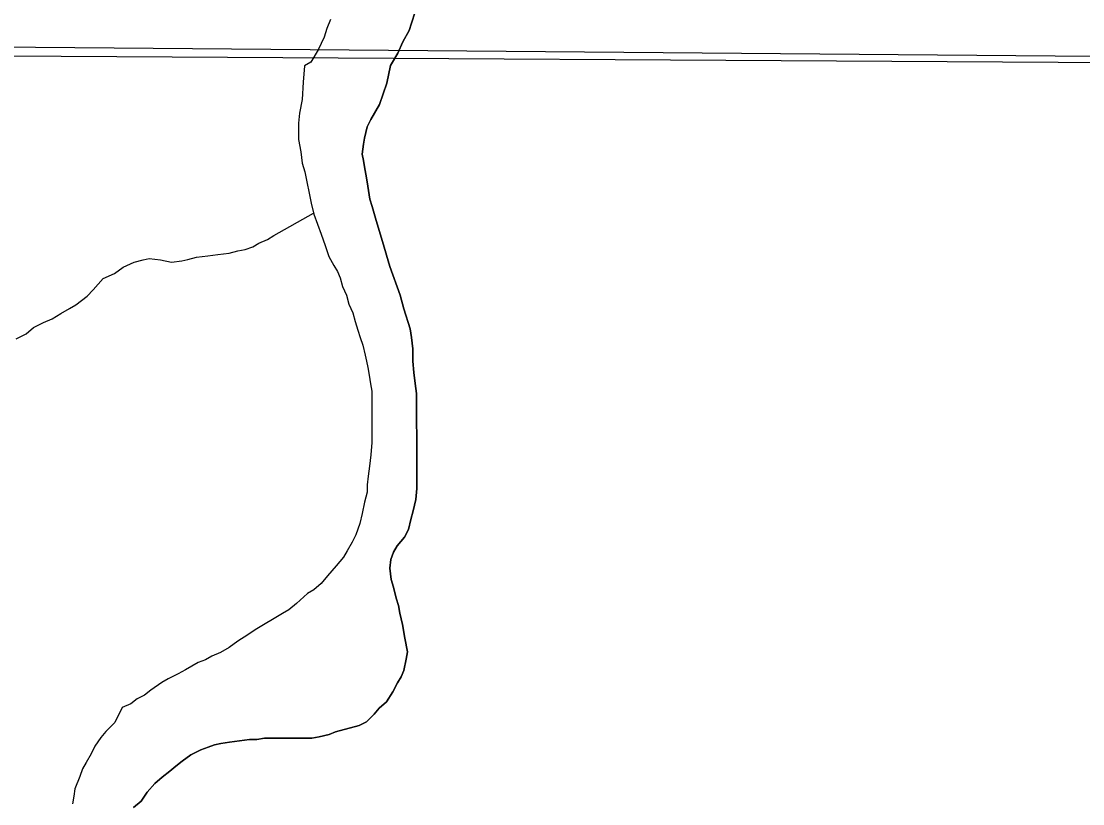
# Model space of a CAD drawing. Extents: x 2010165 to 2382125, y 1060529 to 1407316.
# Drawn here: x 2132997 to 2134705, y 1239645 to 1240904 of the extents above; entities that cross this region are included whole.
import ezdxf

# ---------------------------------------------------------------- set-up
doc = ezdxf.new("R2010")
doc.units = 0
for name, color, linetype in [('GM_X_Corporation', 7, 'Continuous'), ('GM_X_Major_River', 7, 'Continuous'), ('GM_X_Minor_River', 7, 'Continuous'), ('GM_X_Township', 7, 'Continuous')]:
    doc.layers.add(name, color=color, linetype=linetype)

msp = doc.modelspace()

# ---------------------------------------------------------------- linework, layer by layer
at = {"layer": 'GM_X_Corporation'}
msp.add_lwpolyline([(2138194, 1240818), (2132704.5, 1240864.6), (2132680.2, 1238887), (2124751.5, 1238922.2)], dxfattribs=at)
at = {"layer": 'GM_X_Major_River'}
for points in [[(2133631.4, 1240919), (2133625.4, 1240900.9), (2133621.4, 1240888.9), (2133611.4, 1240870.8), (2133603.5, 1240852.7), (2133591.5, 1240832.6), (2133585.6, 1240804.5), (2133573.7, 1240770.3), (2133559.7, 1240746.2), (2133553.7, 1240734.2), (2133549.8, 1240716.1), (2133547.8, 1240706.1), (2133545.9, 1240690), (2133547.9, 1240680), (2133549.9, 1240669.9), (2133552, 1240657.9), (2133554, 1240645.9), (2133556.1, 1240631.8), (2133558.1, 1240617.8), (2133562.2, 1240605.8), (2133568.3, 1240583.7), (2133578.4, 1240549.6), (2133590.6, 1240509.5), (2133606.8, 1240463.4), (2133612.9, 1240441.4), (2133623.1, 1240409.3), (2133625.1, 1240395.3), (2133627.2, 1240377.2), (2133627.3, 1240357.1), (2133629.3, 1240339.1), (2133631.4, 1240321), (2133633.5, 1240305), (2133633.5, 1240288.9), (2133633.6, 1240272.9), (2133633.6, 1240256.8), (2133633.7, 1240238.8), (2133633.7, 1240220.7), (2133633.8, 1240200.6), (2133633.9, 1240172.6), (2133634, 1240152.5), (2133632, 1240134.4), (2133628.1, 1240116.3), (2133624.1, 1240102.3), (2133620.2, 1240086.2), (2133614.2, 1240074.2), (2133602.2, 1240060.1), (2133596.2, 1240050), (2133592.2, 1240038), (2133590.3, 1240023.9), (2133592.4, 1240005.9), (2133596.4, 1239993.8), (2133600.5, 1239975.8), (2133604.5, 1239963.8), (2133606.6, 1239951.7), (2133610.7, 1239933.7), (2133614.8, 1239911.6), (2133618.8, 1239889.6), (2133616.9, 1239877.5), (2133612.9, 1239859.4), (2133608.9, 1239849.4), (2133603, 1239839.4), (2133595, 1239825.3), (2133585, 1239809.2), (2133573, 1239799.1), (2133565, 1239789.1), (2133553, 1239777), (2133541, 1239770.9), (2133502.9, 1239760.8), (2133492.9, 1239756.7), (2133476.8, 1239752.7), (2133464.8, 1239750.6), (2133454.8, 1239750.6), (2133430.7, 1239750.5), (2133420.7, 1239750.5), (2133408.6, 1239750.4), (2133398.6, 1239750.4), (2133388.6, 1239750.4), (2133376.5, 1239748.3), (2133364.5, 1239748.3), (2133348.4, 1239746.2), (2133332.4, 1239744.2), (2133318.4, 1239742.1), (2133308.3, 1239740.1), (2133298.3, 1239736.1), (2133286.3, 1239732), (2133270.2, 1239723.9), (2133256.2, 1239713.8)], [(2133256.2, 1239713.8), (2133270.2, 1239723.9), (2133286.3, 1239732), (2133298.3, 1239736.1), (2133308.3, 1239740.1), (2133318.4, 1239742.1), (2133332.4, 1239744.2), (2133348.4, 1239746.2), (2133364.5, 1239748.3), (2133376.5, 1239748.3), (2133388.6, 1239750.4), (2133398.6, 1239750.4), (2133408.6, 1239750.4), (2133420.7, 1239750.5), (2133430.7, 1239750.5), (2133454.8, 1239750.6), (2133464.8, 1239750.6), (2133476.8, 1239752.7), (2133492.9, 1239756.7), (2133502.9, 1239760.8), (2133541, 1239770.9), (2133553, 1239777), (2133565, 1239789.1), (2133573, 1239799.1), (2133585, 1239809.2), (2133595, 1239825.3), (2133603, 1239839.4), (2133608.9, 1239849.4), (2133612.9, 1239859.4), (2133616.9, 1239877.5), (2133618.8, 1239889.6), (2133614.8, 1239911.6), (2133610.7, 1239933.7), (2133606.6, 1239951.7), (2133604.5, 1239963.8), (2133600.5, 1239975.8), (2133596.4, 1239993.8), (2133592.4, 1240005.9), (2133590.3, 1240023.9), (2133592.2, 1240038), (2133596.2, 1240050), (2133602.2, 1240060.1), (2133614.2, 1240074.2), (2133620.2, 1240086.2), (2133624.1, 1240102.3), (2133628.1, 1240116.3), (2133632, 1240134.4), (2133634, 1240152.5), (2133633.9, 1240172.6), (2133633.8, 1240200.6), (2133633.7, 1240220.7), (2133633.7, 1240238.8), (2133633.6, 1240256.8), (2133633.6, 1240272.9), (2133633.5, 1240288.9), (2133633.5, 1240305), (2133631.4, 1240321), (2133629.3, 1240339.1), (2133627.3, 1240357.1), (2133627.2, 1240377.2), (2133625.1, 1240395.3), (2133623.1, 1240409.3), (2133612.9, 1240441.4), (2133606.8, 1240463.4), (2133590.6, 1240509.5), (2133578.4, 1240549.6), (2133568.3, 1240583.7), (2133562.2, 1240605.8), (2133558.1, 1240617.8), (2133556.1, 1240631.8), (2133554, 1240645.9), (2133552, 1240657.9), (2133549.9, 1240669.9), (2133547.9, 1240680), (2133545.9, 1240690), (2133547.8, 1240706.1), (2133549.8, 1240716.1), (2133553.7, 1240734.2), (2133559.7, 1240746.2), (2133573.7, 1240770.3), (2133585.6, 1240804.5), (2133591.5, 1240832.6), (2133603.5, 1240852.7), (2133611.4, 1240870.8), (2133621.4, 1240888.9), (2133625.4, 1240900.9), (2133631.4, 1240919)], [(2133494.9, 1240906.6), (2133489, 1240892.5), (2133485, 1240878.4), (2133475, 1240858.3), (2133463.1, 1240838.2), (2133453.1, 1240832.2), (2133451.1, 1240806.1), (2133449.2, 1240778), (2133445.3, 1240755.9), (2133443.3, 1240739.8), (2133443.4, 1240727.8), (2133443.4, 1240713.7), (2133447.5, 1240693.7), (2133449.6, 1240675.6), (2133453.6, 1240661.6), (2133463.8, 1240611.5), (2133467.9, 1240593.4), (2133474, 1240577.4), (2133480.1, 1240561.4), (2133486.2, 1240543.3), (2133492.2, 1240525.3), (2133500.3, 1240511.2), (2133506.4, 1240501.2), (2133510.4, 1240491.2), (2133514.5, 1240477.2), (2133520.5, 1240463.2), (2133524.6, 1240449.1), (2133530.7, 1240435.1), (2133534.7, 1240421.1), (2133538.8, 1240407), (2133542.8, 1240395), (2133546.9, 1240383), (2133551, 1240366.9), (2133553, 1240356.9), (2133555.1, 1240346.9), (2133557.1, 1240334.8), (2133559.2, 1240320.8)], [(2133494.9, 1240906.6), (2133489, 1240892.5), (2133485, 1240878.4), (2133475, 1240858.3), (2133463.1, 1240838.2), (2133453.1, 1240832.2), (2133451.1, 1240806.1), (2133449.2, 1240778), (2133445.3, 1240755.9), (2133443.3, 1240739.8), (2133443.4, 1240727.8), (2133443.4, 1240713.7), (2133447.5, 1240693.7), (2133449.6, 1240675.6), (2133453.6, 1240661.6), (2133463.8, 1240611.5), (2133467.9, 1240593.4), (2133474, 1240577.4), (2133480.1, 1240561.4), (2133486.2, 1240543.3), (2133492.2, 1240525.3), (2133500.3, 1240511.2), (2133506.4, 1240501.2), (2133510.4, 1240491.2), (2133514.5, 1240477.2), (2133520.5, 1240463.2), (2133524.6, 1240449.1), (2133530.7, 1240435.1), (2133534.7, 1240421.1), (2133538.8, 1240407), (2133542.8, 1240395), (2133546.9, 1240383), (2133551, 1240366.9), (2133553, 1240356.9), (2133555.1, 1240346.9), (2133557.1, 1240334.8), (2133559.2, 1240320.8)], [(2133559.2, 1240320.8), (2133561.2, 1240308.8), (2133561.3, 1240294.7), (2133561.3, 1240274.7), (2133561.4, 1240258.6), (2133561.4, 1240242.6), (2133561.5, 1240226.5), (2133559.6, 1240206.4), (2133557.6, 1240188.4), (2133555.7, 1240172.3), (2133553.7, 1240158.2), (2133553.7, 1240146.2), (2133549.8, 1240130.1), (2133545.8, 1240112.1), (2133541.9, 1240096), (2133535.9, 1240077.9), (2133529.9, 1240065.9), (2133522, 1240051.8), (2133516, 1240041.8), (2133504, 1240027.7), (2133490, 1240011.6), (2133480, 1239999.5), (2133468, 1239989.4), (2133458, 1239983.4), (2133440, 1239967.3), (2133428, 1239957.2), (2133418, 1239951.1), (2133373.9, 1239924.9), (2133361.9, 1239916.8), (2133345.9, 1239906.8), (2133331.9, 1239896.7), (2133317.8, 1239888.6), (2133303.8, 1239882.6), (2133293.8, 1239876.5), (2133281.8, 1239872.4), (2133261.8, 1239860.3), (2133249.7, 1239854.3), (2133233.7, 1239846.2), (2133223.7, 1239840.2), (2133205.7, 1239828.1), (2133195.7, 1239820), (2133183.7, 1239813.9), (2133173.7, 1239805.9), (2133159.6, 1239799.8), (2133147.7, 1239775.7), (2133133.7, 1239761.6), (2133125.7, 1239751.6), (2133115.7, 1239737.5), (2133109.7, 1239725.4), (2133101.7, 1239711.3), (2133095.8, 1239701.3), (2133091.8, 1239689.2), (2133083.8, 1239669.1), (2133081.9, 1239657.1), (2133079.9, 1239645.1)], [(2133559.2, 1240320.8), (2133561.2, 1240308.8), (2133561.3, 1240294.7), (2133561.3, 1240274.7), (2133561.4, 1240258.6), (2133561.4, 1240242.6), (2133561.5, 1240226.5), (2133559.6, 1240206.4), (2133557.6, 1240188.4), (2133555.7, 1240172.3), (2133553.7, 1240158.2), (2133553.7, 1240146.2), (2133549.8, 1240130.1), (2133545.8, 1240112.1), (2133541.9, 1240096), (2133535.9, 1240077.9), (2133529.9, 1240065.9), (2133522, 1240051.8), (2133516, 1240041.8), (2133504, 1240027.7), (2133490, 1240011.6), (2133480, 1239999.5), (2133468, 1239989.4), (2133458, 1239983.4), (2133440, 1239967.3), (2133428, 1239957.2), (2133418, 1239951.1), (2133373.9, 1239924.9), (2133361.9, 1239916.8), (2133345.9, 1239906.8), (2133331.9, 1239896.7), (2133317.8, 1239888.6), (2133303.8, 1239882.6), (2133293.8, 1239876.5), (2133281.8, 1239872.4), (2133261.8, 1239860.3), (2133249.7, 1239854.3), (2133233.7, 1239846.2), (2133223.7, 1239840.2), (2133205.7, 1239828.1), (2133195.7, 1239820), (2133183.7, 1239813.9), (2133173.7, 1239805.9), (2133159.6, 1239799.8), (2133147.7, 1239775.7), (2133133.7, 1239761.6), (2133125.7, 1239751.6), (2133115.7, 1239737.5), (2133109.7, 1239725.4), (2133101.7, 1239711.3), (2133095.8, 1239701.3), (2133091.8, 1239689.2), (2133083.8, 1239669.1), (2133081.9, 1239657.1), (2133079.9, 1239645.1)], [(2133256.2, 1239713.8), (2133246.2, 1239705.8), (2133236.2, 1239697.7), (2133224.2, 1239687.7), (2133212.2, 1239677.6), (2133200.2, 1239663.5), (2133190.2, 1239649.4), (2133178.2, 1239639.3)], [(2133178.2, 1239639.3), (2133190.2, 1239649.4), (2133200.2, 1239663.5), (2133212.2, 1239677.6), (2133224.2, 1239687.7), (2133236.2, 1239697.7), (2133246.2, 1239705.8), (2133256.2, 1239713.8)]]:
    msp.add_lwpolyline(points, dxfattribs=at)
at = {"layer": 'GM_X_Minor_River'}
msp.add_lwpolyline([(2132989, 1240393.3), (2133005.1, 1240401.3), (2133017.1, 1240411.4), (2133033.1, 1240419.5), (2133047.1, 1240425.5), (2133061.1, 1240433.6), (2133075.1, 1240441.7), (2133085.2, 1240447.7), (2133103.2, 1240461.8), (2133113.2, 1240471.9), (2133129.2, 1240490), (2133147.2, 1240498.1), (2133161.2, 1240508.2), (2133179.2, 1240516.3), (2133193.3, 1240520.3), (2133203.3, 1240522.3), (2133221.4, 1240520.4), (2133239.4, 1240516.4), (2133255.5, 1240518.5), (2133265.5, 1240520.6), (2133279.5, 1240524.6), (2133297.6, 1240526.7), (2133313.6, 1240528.7), (2133331.7, 1240530.8), (2133345.7, 1240534.8), (2133357.8, 1240536.9), (2133369.8, 1240540.9), (2133379.8, 1240547), (2133393.8, 1240553.1), (2133403.8, 1240559.1), (2133467.5, 1240595.4)], dxfattribs=at)
at = {"layer": 'GM_X_Township'}
msp.add_lwpolyline([(2127383.3, 1238913.2), (2132018.1, 1238887.9), (2132735.5, 1238883.9), (2132705.2, 1240850.1), (2135021.8, 1240836), (2138421.8, 1240815.3)], dxfattribs=at)

doc.saveas('drawing.dxf')
